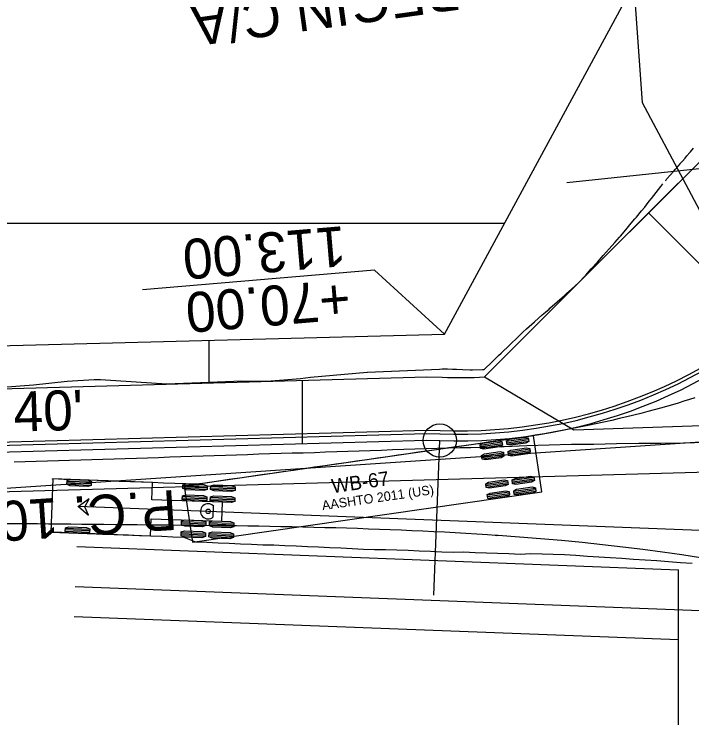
# Model space of a CAD drawing. Extents: x -70 to 701944, y -4 to 666871.
# Drawn here: x 668230.6 to 668332.3, y 653467.4 to 653574.1 of the extents above; entities that cross this region are included whole.
import ezdxf

# ---------------------------------------------------------------- set-up
doc = ezdxf.new("R2010")
doc.units = 0
for name, color, linetype in [('R_Detour', 7, 'Continuous'), ('R_Draft', 7, 'Continuous'), ('R_Drive', 7, 'Continuous'), ('R_Horz Alg', 7, 'Continuous'), ('R_Horz Alg Annot', 7, 'Continuous'), ('R_No Plot', 7, 'Continuous'), ('R_Proposed Const Limits', 7, 'Continuous'), ('R_Proposed Road', 7, 'Continuous'), ('R_ROW', 7, 'Continuous'), ('R_Striping', 7, 'Continuous'), ('R_Temp Easement Annot', 7, 'Continuous'), ('T_Drafting', 7, 'Continuous'), ('T_Vehicle Path Lt Major', 7, 'Continuous'), ('T_Vehicle Path Lt Minor', 7, 'Continuous'), ('T_Vehicle Path Rt', 7, 'Continuous')]:
    doc.layers.add(name, color=color, linetype=linetype)

msp = doc.modelspace()

# ---------------------------------------------------------------- linework, layer by layer
at = {"layer": 'R_Detour'}
msp.add_line((668313.54, 653548.79), (668405.56, 653558.49), dxfattribs=at)
msp.add_lwpolyline([(668304.07, 653542.63), (668171.13, 653542.63), (668188.66, 653533.86), (668171.13, 653542.63), (668188.9, 653550.91)], dxfattribs=at)
at = {"layer": 'R_Draft'}
msp.add_line((668293.55, 653486.82), (668294.45, 653510.06), dxfattribs=at)
at = {"layer": 'R_Drive'}
for p, q in [((668259.84, 653518.72), (668259.84, 653525.09)), ((668273.84, 653509.61), (668273.84, 653519.11))]:
    msp.add_line(p, q, dxfattribs=at)
at = {"layer": 'R_Horz Alg'}
msp.add_circle((668294.45, 653510.06), 2.5, dxfattribs=at)
msp.add_arc((668297.37, 653586), 76, 267.7967, 8.1407, dxfattribs=at)
at = {"layer": 'R_Horz Alg Annot'}
msp.add_lwpolyline([(668409.31, 653514.88), (668184.23, 653499.84)], dxfattribs=at)
at = {"layer": 'R_No Plot'}
msp.add_lwpolyline([(668314.59, 653511.65), (668409.31, 653514.88), (668405.56, 653558.49), (668363.88, 653554.26), (668344.54, 653562.96), (668301.19, 653519.61)], close=True, dxfattribs=at)
at = {"layer": 'R_Proposed Const Limits'}
for points in [[(668328.33, 653549.04), (668328.38, 653549.1), (668328.4, 653549.12), (668328.47, 653549.2), (668328.51, 653549.25), (668328.57, 653549.32), (668329.11, 653549.95), (668329.48, 653550.38), (668329.84, 653550.8), (668329.89, 653550.85), (668330.03, 653551.01), (668330.53, 653551.6), (668330.56, 653551.64), (668330.79, 653551.89), (668330.83, 653551.95), (668330.89, 653552.02), (668331.28, 653552.47), (668331.56, 653552.79), (668332.01, 653553.3), (668332.09, 653553.39), (668332.55, 653553.93)], [(668315.28, 653533.73), (668316.26, 653534.76), (668316.38, 653534.9), (668317.2, 653535.81), (668318.12, 653536.83), (668319, 653537.82), (668319.01, 653537.84), (668319.89, 653538.82), (668320.75, 653539.79), (668321.46, 653540.59), (668321.6, 653540.74), (668322.41, 653541.71), (668323.2, 653542.67), (668323.75, 653543.32), (668323.98, 653543.61), (668324.75, 653544.54), (668325.22, 653545.1), (668325.51, 653545.46), (668325.91, 653545.97), (668326.24, 653546.39), (668326.96, 653547.3), (668327.67, 653548.21), (668327.96, 653548.57)], [(668294.86, 653520.87), (668296.36, 653520.77), (668296.94, 653520.75), (668297.87, 653520.71), (668299.03, 653520.69), (668299.15, 653520.69), (668299.37, 653520.69), (668300.88, 653520.71), (668301.12, 653520.72), (668302.3, 653521.86), (668303.27, 653522.8), (668303.66, 653523.17), (668304.97, 653524.43), (668306.24, 653525.64), (668306.93, 653526.31), (668307.46, 653526.81), (668308.66, 653527.88), (668309.84, 653528.91), (668310.32, 653529.33), (668310.86, 653529.8), (668310.98, 653529.91), (668312.1, 653530.88), (668313.18, 653531.85), (668313.48, 653532.11), (668314.24, 653532.8), (668315.28, 653533.73)], [(668253.49, 653518.56), (668263.51, 653518.98), (668264.68, 653518.99), (668268.49, 653518.97), (668273.53, 653519.38), (668275.05, 653519.55), (668283.57, 653520.31), (668283.58, 653520.31), (668295.61, 653520.82)], [(668226.09, 653517.87), (668233.47, 653518.42), (668238.48, 653518.97), (668242.58, 653519.23), (668243.5, 653519.2), (668253.47, 653518.56)]]:
    msp.add_lwpolyline(points, dxfattribs=at)
at = {"layer": 'R_Proposed Road'}
for p, q in [((668325.81, 653544.23), (668344.54, 653562.96)), ((668301.19, 653519.61), (668325.81, 653544.23)), ((668325.81, 653544.23), (668334.29, 653535.74)), ((668325.81, 653544.23), (668325.81, 653544.23)), ((668201.7, 653509.08), (668292.46, 653511.63)), ((668292.46, 653511.63), (668294.5, 653511.55)), ((668201.7, 653508.58), (668292.46, 653511.13)), ((668292.46, 653511.13), (668294.48, 653511.05)), ((668201.7, 653507.58), (668292.45, 653510.13)), ((668292.45, 653510.13), (668294.45, 653510.06))]:
    msp.add_line(p, q, dxfattribs=at)
msp.add_lwpolyline([(668201.7, 653517.08), (668292.5, 653519.64), (668294.81, 653519.55)], dxfattribs=at)
for radius, end in [(76, 8.1407), (75, 8.1407), (74.5, 8.1407), (66.5, 273.2944)]:
    msp.add_arc((668297.37, 653586), radius, 267.7967, end, dxfattribs=at)
at = {"layer": 'R_ROW'}
msp.add_line((668198, 653523.48), (668295.15, 653526.01), dxfattribs=at)
msp.add_lwpolyline([(668295.15, 653526.01), (668327.66, 653586.02), (668327.66, 653586.02)], dxfattribs=at)
at = {"layer": 'R_Striping'}
for p, q in [((668239.95, 653494.14), (668330.29, 653490.66)), ((668330.29, 653467.37), (668330.29, 653490.66)), ((668239.55, 653483.65), (668330.29, 653480.16))]:
    msp.add_line(p, q, dxfattribs=at)
at = {"layer": 'R_Temp Easement Annot'}
msp.add_lwpolyline([(668295.15, 653526.01), (668284.66, 653535.63), (668249.79, 653532.66)], dxfattribs=at)
at = {"layer": 'T_Drafting'}
msp.add_lwpolyline([(667896.87, 653866.36), (667908.99, 653876.13), (667961.52, 653878.49), (668035.6, 653880.51), (668155.22, 653878.41), (668195.97, 653875.71), (668221.89, 653863.92), (668241.42, 653848.42), (668255.9, 653837.64), (668276.44, 653811.36), (668285.74, 653777.92), (668307.55, 653719.55), (668317.57, 653694.19), (668318.74, 653678.86), (668315.21, 653651.74), (668320.8, 653617.39), (668324.84, 653560.79), (668337.97, 653536.19), (668365.58, 653514.97), (668388.14, 653513.96), (668398.24, 653518), (668419.12, 653527.1)], dxfattribs=at)
at = {"layer": 'T_Vehicle Path Lt Major'}
msp.add_line((668361.73, 653506.08), (668202.25, 653501.59), dxfattribs=at)
for points in [[(668334.42, 653509.76), (668331.03, 653509.66), (668327.66, 653509.59), (668324.34, 653509.63), (668320.97, 653509.55), (668317.59, 653509.45), (668314.25, 653509.46), (668310.88, 653509.35), (668307.51, 653509.24), (668304.14, 653509.13), (668303.81, 653509.12)], [(668303.81, 653509.12), (668302.46, 653509.07), (668300.78, 653509.02), (668299.1, 653508.96), (668297.44, 653508.98), (668295.76, 653508.92), (668294.08, 653508.86), (668292.4, 653508.8), (668290.72, 653508.74), (668289.04, 653508.68), (668287.36, 653508.63), (668285.69, 653508.57), (668284.01, 653508.51), (668282.33, 653508.45), (668280.66, 653508.39), (668278.98, 653508.33), (668277.31, 653508.28), (668275.63, 653508.22), (668273.96, 653508.16), (668272.29, 653508.15), (668270.62, 653508.1), (668268.95, 653508.04), (668267.27, 653507.98), (668265.6, 653507.92), (668263.93, 653507.87), (668262.26, 653507.81), (668260.58, 653507.75), (668258.91, 653507.7), (668257.24, 653507.64), (668255.57, 653507.58), (668253.9, 653507.53), (668252.23, 653507.47), (668250.56, 653507.42), (668248.89, 653507.37), (668247.22, 653507.31), (668245.55, 653507.26), (668243.88, 653507.2), (668242.21, 653507.15), (668240.54, 653507.1), (668238.87, 653507.04), (668237.2, 653506.99), (668235.53, 653506.94), (668233.86, 653506.89), (668232.19, 653506.83), (668230.52, 653506.78)], [(668302.89, 653495.8), (668301.61, 653495.89), (668300, 653495.99), (668298.39, 653496.09), (668296.78, 653496.18), (668295.16, 653496.27), (668293.54, 653496.35), (668291.91, 653496.43), (668290.28, 653496.51), (668288.65, 653496.58), (668287.02, 653496.64), (668285.38, 653496.71), (668283.74, 653496.76), (668282.1, 653496.82), (668280.46, 653496.87), (668278.82, 653496.92), (668277.17, 653496.96), (668275.52, 653497.01), (668273.87, 653497.05), (668272.22, 653497.08), (668270.57, 653497.11), (668268.92, 653497.14), (668267.26, 653497.17), (668265.61, 653497.2), (668263.95, 653497.22), (668262.3, 653497.24), (668260.64, 653497.26), (668258.98, 653497.28), (668257.32, 653497.29), (668255.66, 653497.31), (668254, 653497.33), (668252.34, 653497.34), (668250.68, 653497.36), (668249.02, 653497.37), (668247.35, 653497.39), (668245.69, 653497.4), (668244.03, 653497.42), (668242.36, 653497.44), (668240.7, 653497.45), (668239.04, 653497.47), (668237.37, 653497.48), (668235.71, 653497.5), (668234.04, 653497.52), (668232.38, 653497.53), (668230.71, 653497.55), (668229.04, 653497.56)], [(668333.62, 653492.43), (668330.78, 653492.88), (668327.89, 653493.3), (668324.94, 653493.69), (668321.94, 653494.06), (668318.9, 653494.41), (668315.82, 653494.73), (668312.71, 653495.03), (668309.57, 653495.3), (668306.4, 653495.55), (668303.21, 653495.78), (668302.89, 653495.8)]]:
    msp.add_lwpolyline(points, dxfattribs=at)
for centre in [(668303.81, 653509.12), (668303.81, 653509.12), (668302.89, 653495.8), (668302.89, 653495.8)]:
    msp.add_circle(centre, 0.0417, dxfattribs=at)
at = {"layer": 'T_Vehicle Path Lt Minor'}
msp.add_line((668239.72, 653488.14), (668361.88, 653483.44), dxfattribs=at)
at = {"layer": 'T_Vehicle Path Rt'}
for p, q in [((668308.55, 653510.77), (668256.09, 653503.21)), ((668304.47, 653509.95), (668307.74, 653510.42)), ((668309.76, 653502.36), (668308.55, 653510.77)), ((668300.52, 653509.38), (668303.78, 653509.85)), ((668300.55, 653509.16), (668303.81, 653509.63)), ((668300.58, 653508.93), (668303.85, 653509.4)), ((668304.51, 653509.73), (668307.77, 653510.2)), ((668304.54, 653509.5), (668307.81, 653509.97)), ((668300.75, 653507.75), (668304.02, 653508.22)), ((668304.71, 653508.32), (668307.98, 653508.79)), ((668304.74, 653508.09), (668308.01, 653508.56)), ((668304.78, 653507.87), (668308.04, 653508.34)), ((668300.78, 653507.52), (668304.05, 653507.99)), ((668300.82, 653507.3), (668304.08, 653507.77)), ((668236.33, 653504.28), (668236.04, 653496.28)), ((668251.32, 653503.74), (668236.33, 653504.28)), ((668238.49, 653503.97), (668242.15, 653503.83)), ((668301.36, 653503.51), (668304.63, 653503.98)), ((668305.32, 653504.08), (668308.59, 653504.55)), ((668305.35, 653503.85), (668308.62, 653504.32)), ((668305.39, 653503.63), (668308.65, 653504.1)), ((668238.47, 653503.52), (668242.13, 653503.37)), ((668238.48, 653503.74), (668242.14, 653503.6)), ((668251.22, 653501.17), (668251.32, 653503.74)), ((668255.86, 653503.11), (668259.53, 653502.98)), ((668255.86, 653502.88), (668259.52, 653502.75)), ((668255.87, 653503.34), (668259.54, 653503.21)), ((668256.09, 653503.21), (668257.3, 653494.8)), ((668260.06, 653502.96), (668263.73, 653502.83)), ((668260.07, 653503.19), (668263.73, 653503.06)), ((668301.39, 653503.28), (668304.66, 653503.75)), ((668301.43, 653503.06), (668304.69, 653503.53)), ((668305.56, 653502.45), (668308.82, 653502.92)), ((668257.3, 653494.8), (668309.76, 653502.36)), ((668260.05, 653502.73), (668263.72, 653502.6)), ((668301.6, 653501.88), (668304.86, 653502.35)), ((668301.63, 653501.65), (668304.9, 653502.12)), ((668301.66, 653501.42), (668304.93, 653501.89)), ((668305.59, 653502.22), (668308.86, 653502.69)), ((668305.62, 653501.99), (668308.89, 653502.46)), ((668261.82, 653500.79), (668251.22, 653501.17)), ((668255.8, 653501.46), (668259.47, 653501.33)), ((668255.8, 653501.24), (668259.46, 653501.1)), ((668255.81, 653501.69), (668259.48, 653501.56)), ((668259.99, 653501.08), (668263.66, 653500.95)), ((668260, 653501.31), (668263.67, 653501.18)), ((668260.01, 653501.54), (668263.67, 653501.41)), ((668261.71, 653497.92), (668261.82, 653500.79)), ((668344.51, 653496.12), (668240.18, 653500.13)), ((668260.45, 653498.6), (668260.5, 653500.21)), ((668251.03, 653495.74), (668251.12, 653498.31)), ((668251.12, 653498.31), (668261.71, 653497.92)), ((668255.67, 653497.68), (668259.33, 653497.55)), ((668255.68, 653497.91), (668259.34, 653497.78)), ((668259.87, 653497.76), (668263.54, 653497.63)), ((668259.87, 653497.53), (668263.53, 653497.4)), ((668238.21, 653496.44), (668241.87, 653496.3)), ((668238.22, 653496.67), (668241.88, 653496.52)), ((668238.23, 653496.89), (668241.89, 653496.75)), ((668255.66, 653497.45), (668259.32, 653497.32)), ((668259.86, 653497.3), (668263.52, 653497.17)), ((668236.04, 653496.28), (668251.03, 653495.74)), ((668236.04, 653496.28), (668236.04, 653496.28)), ((668255.6, 653495.81), (668259.26, 653495.67)), ((668255.61, 653496.03), (668259.27, 653495.9)), ((668255.62, 653496.26), (668259.28, 653496.13)), ((668259.8, 653495.65), (668263.46, 653495.52)), ((668259.81, 653496.11), (668263.48, 653495.98)), ((668259.81, 653495.88), (668263.47, 653495.75)), ((668257.3, 653494.8), (668257.3, 653494.8))]:
    msp.add_line(p, q, dxfattribs=at)
for points in [[(668332.77, 653516.47), (668331.95, 653516.2), (668331.1, 653515.94), (668330.23, 653515.68), (668329.38, 653515.42), (668328.49, 653515.17), (668327.59, 653514.91), (668326.65, 653514.66), (668325.68, 653514.4), (668324.66, 653514.13), (668323.61, 653513.87), (668322.54, 653513.6), (668321.41, 653513.34), (668320.27, 653513.07), (668319.1, 653512.81), (668317.89, 653512.55), (668316.66, 653512.3), (668315.41, 653512.04), (668314.13, 653511.8), (668312.83, 653511.55), (668311.5, 653511.31), (668310.16, 653511.08), (668308.79, 653510.85), (668307.41, 653510.63), (668306.01, 653510.41), (668304.59, 653510.2), (668303.16, 653509.99), (668301.71, 653509.79), (668300.25, 653509.58), (668298.78, 653509.36), (668297.3, 653509.15), (668295.81, 653508.94), (668294.3, 653508.72), (668292.79, 653508.5), (668291.27, 653508.28), (668289.74, 653508.06), (668288.2, 653507.84), (668286.65, 653507.62), (668285.1, 653507.39), (668283.54, 653507.17), (668281.97, 653506.94), (668280.4, 653506.71), (668278.82, 653506.49), (668277.24, 653506.26), (668275.66, 653506.03), (668274.07, 653505.8), (668272.47, 653505.57), (668270.87, 653505.34), (668269.27, 653505.11), (668267.67, 653504.88), (668266.06, 653504.65), (668264.45, 653504.41), (668262.83, 653504.18), (668261.22, 653503.95), (668259.6, 653503.72), (668257.97, 653503.49), (668256.31, 653503.55), (668254.65, 653503.61), (668252.98, 653503.67), (668251.32, 653503.74), (668249.65, 653503.8), (668247.99, 653503.86), (668246.32, 653503.92), (668244.66, 653503.98), (668242.99, 653504.04), (668241.32, 653504.1), (668239.66, 653504.16), (668237.99, 653504.22), (668236.33, 653504.28)], [(668332.36, 653491.57), (668330.58, 653491.71), (668328.8, 653491.84), (668327.04, 653491.97), (668325.28, 653492.09), (668323.54, 653492.21), (668321.8, 653492.33), (668320.06, 653492.44), (668318.34, 653492.56), (668316.61, 653492.66), (668314.9, 653492.77), (668313.19, 653492.87), (668311.5, 653492.92), (668309.82, 653492.98), (668308.13, 653493.04), (668306.52, 653492.95), (668304.83, 653493.02), (668303.14, 653493.08), (668301.45, 653493.15), (668299.77, 653493.21), (668298.08, 653493.28), (668296.44, 653493.22), (668294.75, 653493.3), (668293.06, 653493.37), (668291.38, 653493.44), (668289.69, 653493.52), (668288.01, 653493.59), (668286.32, 653493.66), (668284.67, 653493.64), (668282.98, 653493.71), (668281.3, 653493.79), (668279.62, 653493.87), (668277.93, 653493.95), (668276.25, 653494.02), (668274.57, 653494.1), (668272.89, 653494.18), (668271.21, 653494.26), (668269.53, 653494.33), (668267.87, 653494.34), (668266.19, 653494.42), (668264.52, 653494.49), (668262.84, 653494.57), (668261.16, 653494.65), (668259.49, 653494.73), (668257.81, 653494.81), (668256.05, 653495.49), (668254.39, 653495.56), (668252.72, 653495.63), (668251.05, 653495.69), (668249.38, 653495.76), (668247.71, 653495.82), (668246.04, 653495.89), (668244.38, 653495.96), (668242.71, 653496.02), (668241.04, 653496.09), (668239.37, 653496.15), (668237.71, 653496.22), (668236.04, 653496.28)]]:
    msp.add_lwpolyline(points, dxfattribs=at)
for points in [[(668304.55, 653509.44), (668304.47, 653510.01), (668304.9, 653510.25), (668307.25, 653510.58), (668307.73, 653510.48), (668307.81, 653509.91), (668307.38, 653509.68), (668305.03, 653509.34)], [(668300.59, 653508.87), (668300.51, 653509.44), (668300.94, 653509.68), (668303.29, 653510.01), (668303.77, 653509.91), (668303.86, 653509.34), (668303.42, 653509.11), (668301.07, 653508.77)], [(668300.82, 653507.24), (668300.74, 653507.81), (668301.18, 653508.04), (668303.53, 653508.38), (668304.01, 653508.28), (668304.09, 653507.71), (668303.66, 653507.47), (668301.31, 653507.13)], [(668304.78, 653507.81), (668304.7, 653508.38), (668305.13, 653508.61), (668307.49, 653508.95), (668307.97, 653508.85), (668308.05, 653508.28), (668307.62, 653508.04), (668305.27, 653507.71)], [(668238.47, 653503.46), (668238.49, 653504.03), (668239.01, 653504.18), (668241.65, 653504.08), (668242.15, 653503.89), (668242.13, 653503.32), (668241.61, 653503.17), (668238.97, 653503.27)], [(668301.44, 653503), (668301.35, 653503.57), (668301.79, 653503.8), (668304.14, 653504.14), (668304.62, 653504.04), (668304.7, 653503.47), (668304.27, 653503.23), (668301.92, 653502.9)], [(668305.39, 653503.57), (668305.31, 653504.14), (668305.75, 653504.37), (668308.1, 653504.71), (668308.58, 653504.61), (668308.66, 653504.04), (668308.23, 653503.8), (668305.88, 653503.47)], [(668255.85, 653502.83), (668255.87, 653503.4), (668256.39, 653503.55), (668259.03, 653503.46), (668259.54, 653503.27), (668259.52, 653502.7), (668259, 653502.54), (668256.36, 653502.64)], [(668260.05, 653502.68), (668260.07, 653503.25), (668260.59, 653503.4), (668263.23, 653503.31), (668263.74, 653503.12), (668263.72, 653502.54), (668263.2, 653502.39), (668260.56, 653502.49)], [(668305.63, 653501.94), (668305.55, 653502.5), (668305.98, 653502.74), (668308.33, 653503.08), (668308.81, 653502.97), (668308.9, 653502.41), (668308.46, 653502.17), (668306.11, 653501.83)], [(668255.79, 653501.18), (668255.81, 653501.75), (668256.33, 653501.9), (668258.97, 653501.81), (668259.48, 653501.62), (668259.46, 653501.05), (668258.94, 653500.89), (668256.3, 653500.99)], [(668259.99, 653501.03), (668260.01, 653501.6), (668260.53, 653501.75), (668263.17, 653501.66), (668263.68, 653501.47), (668263.66, 653500.9), (668263.14, 653500.74), (668260.5, 653500.84)], [(668301.67, 653501.37), (668301.59, 653501.93), (668302.02, 653502.17), (668304.37, 653502.51), (668304.86, 653502.4), (668304.94, 653501.84), (668304.5, 653501.6), (668302.15, 653501.26)], [(668240.18, 653500.13), (668241.72, 653498.86), (668241.18, 653500.1), (668241.81, 653501.29)], [(668255.66, 653497.4), (668255.68, 653497.97), (668256.2, 653498.12), (668258.84, 653498.03), (668259.34, 653497.84), (668259.32, 653497.27), (668258.8, 653497.11), (668256.16, 653497.21)], [(668259.86, 653497.25), (668259.88, 653497.82), (668260.4, 653497.97), (668263.03, 653497.88), (668263.54, 653497.69), (668263.52, 653497.11), (668263, 653496.96), (668260.36, 653497.06)], [(668238.21, 653496.38), (668238.23, 653496.95), (668238.75, 653497.1), (668241.39, 653497), (668241.89, 653496.81), (668241.87, 653496.24), (668241.35, 653496.09), (668238.71, 653496.19)], [(668255.6, 653495.75), (668255.62, 653496.32), (668256.14, 653496.47), (668258.78, 653496.38), (668259.28, 653496.19), (668259.26, 653495.62), (668258.74, 653495.46), (668256.11, 653495.56)], [(668259.8, 653495.6), (668259.82, 653496.17), (668260.34, 653496.32), (668262.97, 653496.23), (668263.48, 653496.04), (668263.46, 653495.47), (668262.94, 653495.31), (668260.3, 653495.41)]]:
    msp.add_lwpolyline(points, close=True, dxfattribs=at)
for centre, radius in [((668236.33, 653504.28), 0.0417), ((668240.18, 653500.13), 0.0417), ((668259.67, 653499.43), 0.34), ((668236.04, 653496.28), 0.0417)]:
    msp.add_circle(centre, radius, dxfattribs=at)
msp.add_arc((668259.67, 653499.43), 1.14, 42.9359, 312.9359, dxfattribs=at)

# ---------------------------------------------------------------- texts
at = {"layer": 'R_Drive'}
msp.add_text("40'", height=6, rotation=1.716, dxfattribs=at).set_placement((668230.52, 653511.37))
at = {"layer": 'R_Horz Alg Annot'}
msp.add_text('P.C. 102+49.23', height=6, rotation=183.824, dxfattribs=at).set_placement((668254.77, 653502.65))
at = {"layer": 'R_Temp Easement Annot'}
for s, rotation, p in [('+31.00 BEGIN C/A', 187.9122, (668323.84, 653584.48)), ('113.00', 184.8622, (668280.09, 653542.26)), ('+70.00', 184.8622, (668280.76, 653534.29))]:
    msp.add_text(s, height=6, rotation=rotation, dxfattribs=at).set_placement(p)
at = {"layer": 'T_Vehicle Path Rt'}
for s, height, p in [('WB-67', 2.125, (668278.36, 653502.13)), ('AASHTO 2011 (US)', 1.4167, (668276.87, 653499.59))]:
    msp.add_text(s, height=height, rotation=8.2019, dxfattribs=at).set_placement(p)

doc.saveas('drawing.dxf')
